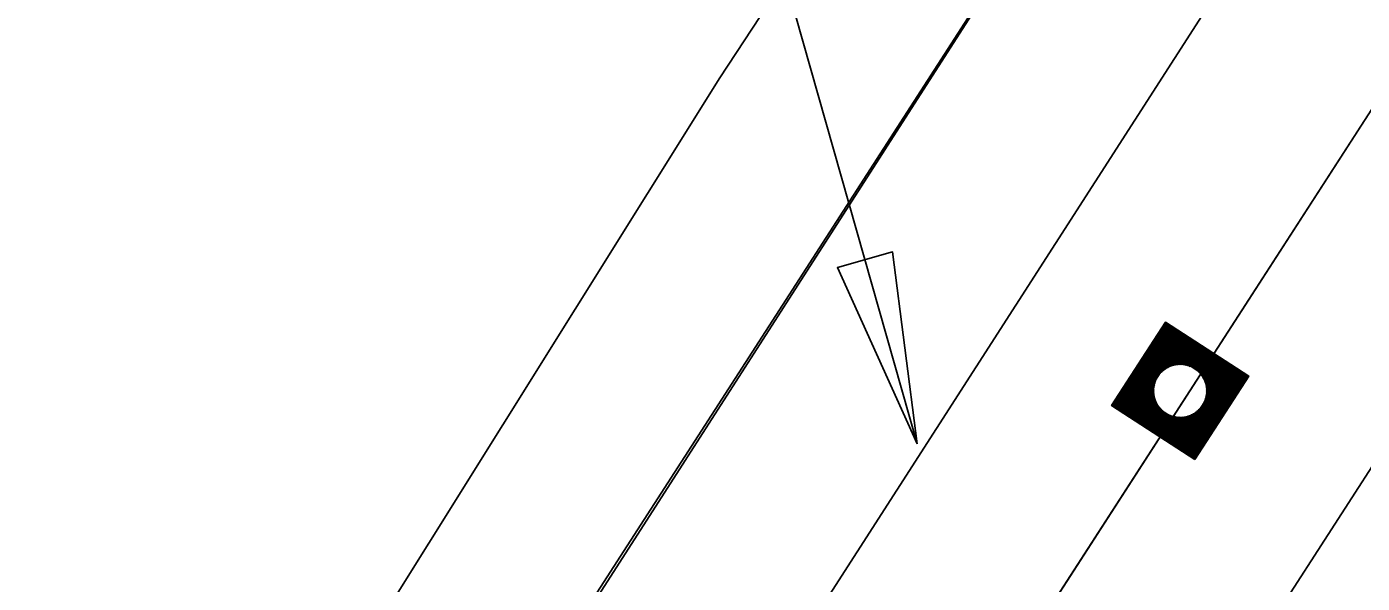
# Model space of a CAD drawing. Extents: x 14104283 to 14129344, y 8637090 to 8673339.
# Drawn here: x 14119391.8 to 14119474.3, y 8669341.1 to 8669375.5 of the extents above; entities that cross this region are included whole.
import ezdxf

# ---------------------------------------------------------------- set-up
doc = ezdxf.new("R2010")
doc.units = 0
for name, color, linetype in [('dsnCellElements', 7, 'Continuous'), ('dsnPaintExistingBrokenLaneLineWhite', 7, 'Continuous'), ('dsnPaintExistingDoubleCenterYellow', 7, 'Continuous'), ('dsnPaintExistingEdgeLineRightWhite', 7, 'Continuous'), ('dsnPaintPlaceBrokenLineWhite', 7, 'Continuous'), ('dsnShadingPaved', 7, 'Continuous'), ('dsnStdLabel', 7, 'Continuous'), ('dsnStgShadingPrevPav', 7, 'Continuous'), ('Text', 7, 'Continuous')]:
    doc.layers.add(name, color=color, linetype=linetype)

msp = doc.modelspace()

# ---------------------------------------------------------------- linework, layer by layer
at = {"layer": 'dsnCellElements'}
msp.add_circle((14119463.038, 8669353.022), 1.65, dxfattribs=at)
at = {"layer": 'dsnPaintExistingBrokenLaneLineWhite'}
for p, q in [((14119409.977, 8669291.539), (14119482.88, 8669404.979)), ((14119404.971, 8669240.065), (14119490.235, 8669372.153))]:
    msp.add_line(p, q, dxfattribs=at)
at = {"layer": 'dsnPaintExistingDoubleCenterYellow'}
msp.add_line((14119403.438, 8669259.759), (14119494.217, 8669400.391), dxfattribs=at)
at = {"layer": 'dsnPaintExistingEdgeLineRightWhite'}
msp.add_line((14119472.8, 8669411.49), (14119412.154, 8669317.073), dxfattribs=at)
at = {"layer": 'dsnPaintPlaceBrokenLineWhite'}
msp.add_line((14119404.971, 8669240.065), (14119490.235, 8669372.153), dxfattribs=at)
at = {"layer": 'dsnShadingPaved'}
for p, q in [((14119155.499, 8668919.903), (14119497.219, 8669449.294)), ((14119509.778, 8669424.497), (14119403.438, 8669259.759)), ((14119403.438, 8669259.759), (14119477.196, 8669374.023))]:
    msp.add_line(p, q, dxfattribs=at)
at = {"layer": 'dsnStdLabel'}
for points in [[(14119463.948, 8669348.787), (14119467.273, 8669353.932), (14119462.128, 8669357.257), (14119458.803, 8669352.112), (14119463.948, 8669348.787)], [(14119463.945, 8669348.789), (14119467.268, 8669353.931), (14119462.129, 8669357.252), (14119458.807, 8669352.113), (14119463.949, 8669348.79)], [(14119463.942, 8669348.791), (14119467.263, 8669353.93), (14119462.13, 8669357.247), (14119458.812, 8669352.114), (14119463.951, 8669348.793)], [(14119463.99, 8669348.925), (14119467.218, 8669353.92), (14119462.14, 8669357.202), (14119458.858, 8669352.124), (14119463.969, 8669348.82)], [(14119463.98, 8669348.97), (14119467.172, 8669353.91), (14119462.149, 8669357.156), (14119458.903, 8669352.133), (14119463.987, 8669348.848)], [(14119463.97, 8669349.016), (14119467.127, 8669353.9), (14119462.159, 8669357.111), (14119458.949, 8669352.143), (14119464.005, 8669348.876)], [(14119463.96, 8669349.062), (14119467.081, 8669353.89), (14119462.169, 8669357.065), (14119458.995, 8669352.153), (14119463.99, 8669348.925)], [(14119463.95, 8669349.107), (14119467.035, 8669353.881), (14119462.179, 8669357.019), (14119459.04, 8669352.163), (14119463.98, 8669348.97)], [(14119463.941, 8669349.153), (14119466.99, 8669353.871), (14119462.189, 8669356.974), (14119459.086, 8669352.173), (14119463.97, 8669349.016)], [(14119463.931, 8669349.199), (14119466.944, 8669353.861), (14119462.198, 8669356.928), (14119459.131, 8669352.182), (14119463.96, 8669349.062)], [(14119463.921, 8669349.244), (14119466.898, 8669353.851), (14119462.208, 8669356.882), (14119459.177, 8669352.192), (14119463.95, 8669349.107)], [(14119463.911, 8669349.29), (14119466.853, 8669353.841), (14119462.218, 8669356.837), (14119459.223, 8669352.202), (14119463.941, 8669349.153)], [(14119463.901, 8669349.336), (14119466.807, 8669353.832), (14119462.228, 8669356.791), (14119459.268, 8669352.212), (14119463.931, 8669349.199)], [(14119463.892, 8669349.381), (14119466.761, 8669353.822), (14119462.238, 8669356.746), (14119459.314, 8669352.222), (14119463.921, 8669349.244)], [(14119463.882, 8669349.427), (14119466.716, 8669353.812), (14119462.247, 8669356.7), (14119459.36, 8669352.232), (14119463.911, 8669349.29)], [(14119463.872, 8669349.472), (14119466.67, 8669353.802), (14119462.257, 8669356.654), (14119459.405, 8669352.241), (14119463.901, 8669349.336)], [(14119463.862, 8669349.518), (14119466.625, 8669353.792), (14119462.267, 8669356.609), (14119459.451, 8669352.251), (14119463.892, 8669349.381)], [(14119463.852, 8669349.564), (14119466.579, 8669353.783), (14119462.277, 8669356.563), (14119459.496, 8669352.261), (14119463.882, 8669349.427)], [(14119463.843, 8669349.609), (14119466.533, 8669353.773), (14119462.287, 8669356.517), (14119459.542, 8669352.271), (14119463.872, 8669349.472)], [(14119463.833, 8669349.655), (14119466.488, 8669353.763), (14119462.296, 8669356.472), (14119459.588, 8669352.281), (14119463.862, 8669349.518)], [(14119463.823, 8669349.701), (14119466.442, 8669353.753), (14119462.306, 8669356.426), (14119459.633, 8669352.29), (14119463.852, 8669349.564)], [(14119463.813, 8669349.746), (14119466.396, 8669353.743), (14119462.316, 8669356.381), (14119459.679, 8669352.3), (14119463.843, 8669349.609)], [(14119463.803, 8669349.792), (14119466.351, 8669353.734), (14119462.326, 8669356.335), (14119459.725, 8669352.31), (14119463.833, 8669349.655)], [(14119463.793, 8669349.837), (14119466.305, 8669353.724), (14119462.336, 8669356.289), (14119459.77, 8669352.32), (14119463.823, 8669349.701)], [(14119463.784, 8669349.883), (14119466.26, 8669353.714), (14119462.345, 8669356.244), (14119459.816, 8669352.33), (14119463.813, 8669349.746)], [(14119463.774, 8669349.929), (14119466.214, 8669353.704), (14119462.355, 8669356.198), (14119459.861, 8669352.339), (14119463.803, 8669349.792)], [(14119463.764, 8669349.974), (14119466.168, 8669353.694), (14119462.365, 8669356.152), (14119459.907, 8669352.349), (14119463.793, 8669349.837)], [(14119463.754, 8669350.02), (14119466.123, 8669353.685), (14119462.375, 8669356.107), (14119459.953, 8669352.359), (14119463.784, 8669349.883)], [(14119463.744, 8669350.066), (14119466.077, 8669353.675), (14119462.385, 8669356.061), (14119459.998, 8669352.369), (14119463.774, 8669349.929)], [(14119463.735, 8669350.111), (14119466.031, 8669353.665), (14119462.394, 8669356.016), (14119460.044, 8669352.379), (14119463.764, 8669349.974)], [(14119463.725, 8669350.157), (14119465.986, 8669353.655), (14119462.404, 8669355.97), (14119460.09, 8669352.388), (14119463.754, 8669350.02)], [(14119463.715, 8669350.202), (14119465.94, 8669353.645), (14119462.414, 8669355.924), (14119460.135, 8669352.398), (14119463.744, 8669350.066)], [(14119463.705, 8669350.248), (14119465.895, 8669353.636), (14119462.424, 8669355.879), (14119460.181, 8669352.408), (14119463.735, 8669350.111)], [(14119463.695, 8669350.294), (14119465.849, 8669353.626), (14119462.434, 8669355.833), (14119460.226, 8669352.418), (14119463.725, 8669350.157)], [(14119463.686, 8669350.339), (14119465.803, 8669353.616), (14119462.443, 8669355.787), (14119460.272, 8669352.428), (14119463.715, 8669350.202)], [(14119463.676, 8669350.385), (14119465.758, 8669353.606), (14119462.453, 8669355.742), (14119460.318, 8669352.437), (14119463.705, 8669350.248)], [(14119463.666, 8669350.431), (14119465.712, 8669353.596), (14119462.463, 8669355.696), (14119460.363, 8669352.447), (14119463.695, 8669350.294)], [(14119463.656, 8669350.476), (14119465.666, 8669353.587), (14119462.473, 8669355.651), (14119460.409, 8669352.457), (14119463.686, 8669350.339)], [(14119463.646, 8669350.522), (14119465.621, 8669353.577), (14119462.483, 8669355.605), (14119460.455, 8669352.467), (14119463.676, 8669350.385)], [(14119463.637, 8669350.567), (14119465.575, 8669353.567), (14119462.493, 8669355.559), (14119460.5, 8669352.477), (14119463.666, 8669350.431)], [(14119463.627, 8669350.613), (14119465.53, 8669353.557), (14119462.502, 8669355.514), (14119460.546, 8669352.486), (14119463.656, 8669350.476)], [(14119463.617, 8669350.659), (14119465.484, 8669353.547), (14119462.512, 8669355.468), (14119460.591, 8669352.496), (14119463.646, 8669350.522)], [(14119463.607, 8669350.704), (14119465.438, 8669353.538), (14119462.522, 8669355.422), (14119460.637, 8669352.506), (14119463.637, 8669350.567)], [(14119463.597, 8669350.75), (14119465.393, 8669353.528), (14119462.532, 8669355.377), (14119460.683, 8669352.516), (14119463.627, 8669350.613)], [(14119463.588, 8669350.796), (14119465.347, 8669353.518), (14119462.542, 8669355.331), (14119460.728, 8669352.526), (14119463.617, 8669350.659)], [(14119463.578, 8669350.841), (14119465.301, 8669353.508), (14119462.551, 8669355.285), (14119460.774, 8669352.535), (14119463.607, 8669350.704)], [(14119463.65, 8669354.536), (14119462.561, 8669355.24), (14119461.858, 8669354.151)], [(14119463.515, 8669354.584), (14119462.571, 8669355.194), (14119461.961, 8669354.25)], [(14119463.411, 8669354.612), (14119462.581, 8669355.149), (14119462.044, 8669354.318)], [(14119463.322, 8669354.63), (14119462.591, 8669355.103), (14119462.118, 8669354.372)], [(14119463.242, 8669354.642), (14119462.6, 8669355.057), (14119462.185, 8669354.415)], [(14119463.17, 8669354.65), (14119462.61, 8669355.012), (14119462.248, 8669354.452)], [(14119463.103, 8669354.654), (14119462.62, 8669354.966), (14119462.308, 8669354.483)], [(14119463.04, 8669354.655), (14119462.63, 8669354.92), (14119462.365, 8669354.51)], [(14119462.981, 8669354.654), (14119462.64, 8669354.875), (14119462.419, 8669354.534)], [(14119462.925, 8669354.651), (14119462.649, 8669354.829), (14119462.472, 8669354.554)], [(14119462.871, 8669354.647), (14119462.659, 8669354.784), (14119462.522, 8669354.572)], [(14119462.82, 8669354.641), (14119462.669, 8669354.738), (14119462.572, 8669354.587)], [(14119462.77, 8669354.633), (14119462.679, 8669354.692), (14119462.62, 8669354.601)], [(14119462.723, 8669354.625), (14119462.689, 8669354.647), (14119462.667, 8669354.613)], [(14119461.523, 8669353.634), (14119460.82, 8669352.545), (14119461.908, 8669351.842)], [(14119464.552, 8669352.41), (14119465.256, 8669353.498), (14119464.167, 8669354.202)], [(14119464.6, 8669352.544), (14119465.21, 8669353.489), (14119464.266, 8669354.099)], [(14119464.628, 8669352.649), (14119465.165, 8669353.479), (14119464.334, 8669354.015)], [(14119464.646, 8669352.738), (14119465.119, 8669353.469), (14119464.388, 8669353.942)], [(14119464.658, 8669352.817), (14119465.073, 8669353.459), (14119464.431, 8669353.874)], [(14119464.666, 8669352.89), (14119465.028, 8669353.449), (14119464.468, 8669353.811)], [(14119464.67, 8669352.957), (14119464.982, 8669353.44), (14119464.499, 8669353.752)], [(14119464.671, 8669353.019), (14119464.936, 8669353.43), (14119464.526, 8669353.695)], [(14119464.67, 8669353.079), (14119464.891, 8669353.42), (14119464.55, 8669353.64)], [(14119464.667, 8669353.135), (14119464.845, 8669353.41), (14119464.57, 8669353.588)], [(14119461.476, 8669353.499), (14119460.865, 8669352.555), (14119461.81, 8669351.945)], [(14119461.447, 8669353.395), (14119460.911, 8669352.565), (14119461.741, 8669352.028)], [(14119461.429, 8669353.306), (14119460.957, 8669352.575), (14119461.688, 8669352.102)], [(14119461.417, 8669353.226), (14119461.002, 8669352.584), (14119461.644, 8669352.169)], [(14119461.41, 8669353.154), (14119461.048, 8669352.594), (14119461.608, 8669352.232)], [(14119461.406, 8669353.087), (14119461.093, 8669352.604), (14119461.576, 8669352.292)], [(14119461.404, 8669353.024), (14119461.139, 8669352.614), (14119461.549, 8669352.349)], [(14119461.405, 8669352.965), (14119461.185, 8669352.624), (14119461.526, 8669352.403)], [(14119461.408, 8669352.909), (14119461.23, 8669352.633), (14119461.505, 8669352.456)], [(14119461.413, 8669352.855), (14119461.276, 8669352.643), (14119461.488, 8669352.506)], [(14119461.419, 8669352.804), (14119461.322, 8669352.653), (14119461.472, 8669352.556)], [(14119461.426, 8669352.754), (14119461.367, 8669352.663), (14119461.459, 8669352.604)], [(14119464.663, 8669353.189), (14119464.8, 8669353.4), (14119464.588, 8669353.537)], [(14119464.657, 8669353.24), (14119464.754, 8669353.391), (14119464.603, 8669353.488)], [(14119464.649, 8669353.289), (14119464.708, 8669353.381), (14119464.617, 8669353.44)], [(14119464.641, 8669353.337), (14119464.663, 8669353.371), (14119464.628, 8669353.393)], [(14119461.435, 8669352.707), (14119461.413, 8669352.673), (14119461.447, 8669352.651)], [(14119462.426, 8669351.507), (14119463.597, 8669350.75)], [(14119462.56, 8669351.46), (14119463.588, 8669350.796)], [(14119462.664, 8669351.431), (14119463.578, 8669350.841)], [(14119462.754, 8669351.413), (14119463.568, 8669350.887)], [(14119462.833, 8669351.401), (14119463.558, 8669350.932)], [(14119462.905, 8669351.394), (14119463.548, 8669350.978)], [(14119462.973, 8669351.39), (14119463.539, 8669351.024)], [(14119463.035, 8669351.388), (14119463.529, 8669351.069)], [(14119463.095, 8669351.389), (14119463.519, 8669351.115)], [(14119463.151, 8669351.392), (14119463.509, 8669351.161)], [(14119463.205, 8669351.397), (14119463.499, 8669351.206)], [(14119463.256, 8669351.403), (14119463.49, 8669351.252)], [(14119463.305, 8669351.41), (14119463.48, 8669351.298)], [(14119463.353, 8669351.419), (14119463.47, 8669351.343)], [(14119463.47, 8669351.343), (14119463.553, 8669351.472)], [(14119463.48, 8669351.298), (14119463.604, 8669351.49)], [(14119463.49, 8669351.252), (14119463.656, 8669351.51)], [(14119463.499, 8669351.206), (14119463.711, 8669351.533)], [(14119463.509, 8669351.161), (14119463.768, 8669351.56)], [(14119463.519, 8669351.115), (14119463.827, 8669351.592)], [(14119463.529, 8669351.069), (14119463.89, 8669351.628)], [(14119463.539, 8669351.024), (14119463.957, 8669351.672)], [(14119463.548, 8669350.978), (14119464.031, 8669351.725)], [(14119463.558, 8669350.932), (14119464.115, 8669351.794)], [(14119463.568, 8669350.887), (14119464.218, 8669351.892)]]:
    msp.add_lwpolyline(points, dxfattribs=at)
at = {"layer": 'dsnStgShadingPrevPav'}
msp.add_lwpolyline([(14119403.272, 8669322.206), (14119434.623, 8669372.337), (14119459.725, 8669410.542), (14119488.033, 8669456.055), (14119513.11, 8669493.719)], dxfattribs=at)
at = {"layer": 'Text'}
msp.add_lwpolyline([(14119437.742, 8669417.122), (14119431.324, 8669404.338), (14119446.81, 8669349.751)], dxfattribs=at)
msp.add_lwpolyline([(14119446.81, 8669349.751), (14119441.882, 8669360.63), (14119445.291, 8669361.597)], close=True, dxfattribs=at)

doc.saveas('drawing.dxf')
